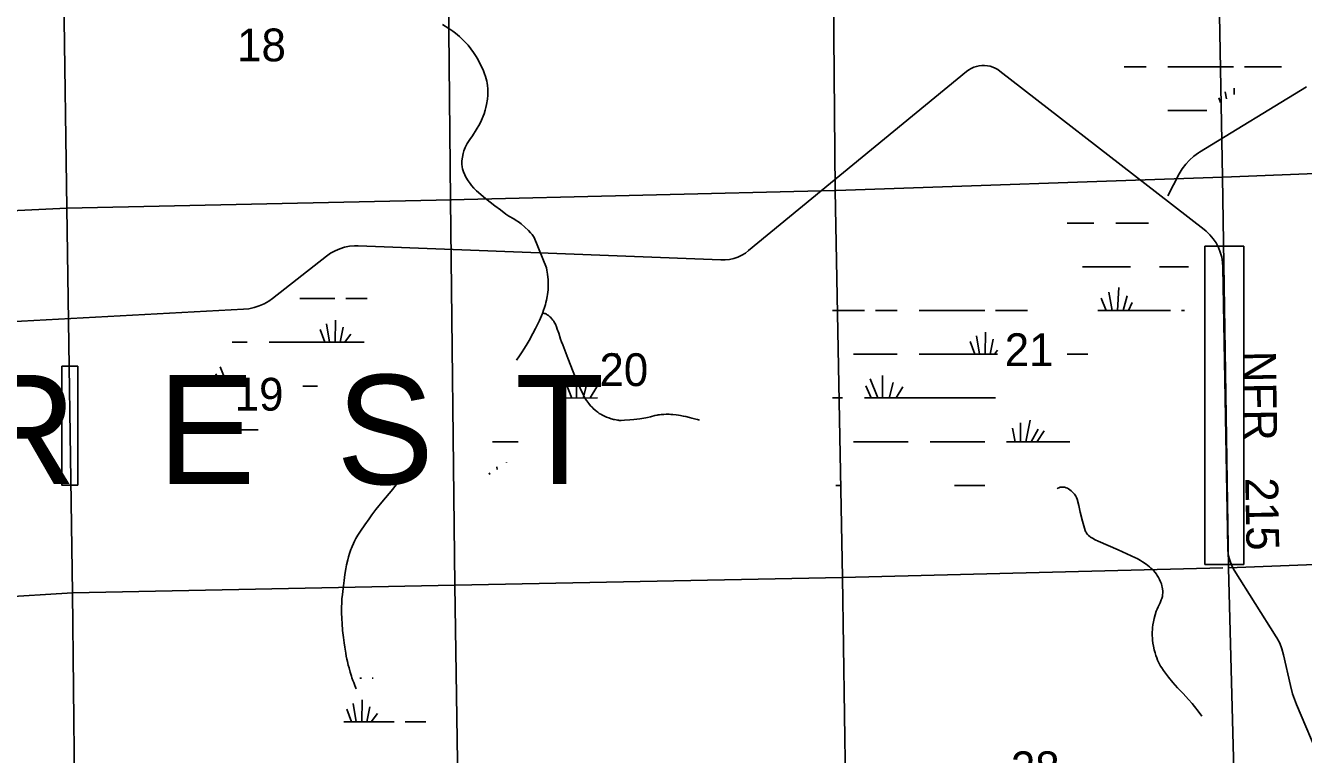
# Model space of a CAD drawing. Extents: x 2480962 to 2688785, y 277103 to 599240.
# Drawn here: x 2580895 to 2598432, y 442588 to 452594 of the extents above; entities that cross this region are included whole.
import ezdxf

# ---------------------------------------------------------------- set-up
doc = ezdxf.new("R2010")
doc.units = 0
for name, color, linetype in [('Level 31', 7, 'Continuous'), ('Level 44', 7, 'Continuous'), ('Local Roads Improved', 7, 'Continuous'), ('Local Roads Related Text', 7, 'Continuous'), ('Narrow River Creek and Branch and Slough', 7, 'Continuous'), ('National Forest', 7, 'Continuous'), ('Section Lines', 7, 'Continuous'), ('Section Numbers', 7, 'Continuous'), ('Swamps', 7, 'Continuous'), ('Township and Range lines', 7, 'Continuous')]:
    doc.layers.add(name, color=color, linetype=linetype)

msp = doc.modelspace()

# ---------------------------------------------------------------- linework, layer by layer
at = {"layer": 'Level 31'}
msp.add_lwpolyline([(2597080.316, 449564.967), (2597613.705, 449564.967), (2597613.705, 445197.214), (2597080.316, 445197.214)], close=True, dxfattribs=at)
at = {"layer": 'Local Roads Improved'}
for p, q in [((2590818.183, 449503.543), (2593808.615, 451963.059)), ((2594263.555, 451969.587), (2596437.63, 450283.688)), ((2597005.743, 450854.193), (2598474.557, 451753.012)), ((2596572.979, 450255.879), (2596728.66, 450556.579)), ((2597069.086, 449794.023), (2596440.123, 450281.755)), ((2585459.751, 449570.685), (2590438.933, 449375.925)), ((2584285.607, 448848.285), (2585025.66, 449429.948)), ((2597394.916, 445414.409), (2597327.612, 449277.824)), ((2579896.029, 448487.191), (2583886.14, 448698.162)), ((2598057.038, 444204.148), (2597483.379, 445117.111)), ((2598253.956, 443532.44), (2598158.802, 443957.084)), ((2598672.824, 442484.922), (2598337.502, 443272.871))]:
    msp.add_line(p, q, dxfattribs=at)
for points in [[(2593808.615, 451963.059), (2593839.313, 451985.722), (2593872.212, 452005.051), (2593906.95, 452020.835), (2593943.149, 452032.902), (2593980.41, 452041.119), (2594018.327, 452045.396), (2594056.482, 452045.686), (2594094.458, 452041.986), (2594131.84, 452034.337), (2594168.217, 452022.822), (2594203.193, 452007.568), (2594236.381, 451988.741), (2594263.555, 451969.587)], [(2596728.66, 450556.579), (2596768.717, 450624.932), (2596815.699, 450688.722), (2596869.092, 450747.253), (2596928.311, 450799.882), (2596992.706, 450846.033), (2597005.743, 450854.193)], [(2597327.612, 449277.824), (2597322.737, 449347.569), (2597310.599, 449416.422), (2597291.33, 449483.629), (2597265.141, 449548.453), (2597232.322, 449610.186), (2597193.228, 449668.148), (2597148.29, 449721.708), (2597097.999, 449770.275), (2597069.086, 449794.023)], [(2585025.66, 449429.948), (2585082.193, 449469.779), (2585142.58, 449503.482), (2585206.16, 449530.687), (2585272.235, 449551.099), (2585340.081, 449564.491), (2585408.956, 449570.718), (2585459.751, 449570.686)], [(2590438.933, 449375.925), (2590497.799, 449376.706), (2590556.262, 449383.636), (2590613.679, 449396.639), (2590669.423, 449415.572), (2590722.882, 449440.23), (2590773.471, 449470.34), (2590818.183, 449503.543)], [(2583886.14, 448698.162), (2583959.718, 448705.93), (2584032.08, 448721.346), (2584102.434, 448744.243), (2584170.01, 448774.367), (2584234.066, 448811.39), (2584285.607, 448848.285)], [(2597483.379, 445117.111), (2597453.931, 445169.926), (2597430.165, 445225.529), (2597412.34, 445283.312), (2597400.654, 445342.641), (2597395.234, 445402.867), (2597394.916, 445414.409)], [(2598158.802, 443957.084), (2598136.569, 444036.555), (2598106.15, 444113.265), (2598067.88, 444186.376), (2598057.038, 444204.148)], [(2598337.502, 443272.871), (2598283.628, 443420.464), (2598253.956, 443532.44)]]:
    msp.add_lwpolyline(points, dxfattribs=at)
at = {"layer": 'Narrow River Creek and Branch and Slough'}
for points in [[(2586616.822, 452606.218), (2586703.727, 452552.368), (2586756.729, 452516.215), (2586794.699, 452487.432), (2586849.348, 452441.503), (2586901.919, 452392.172), (2586940.038, 452352.88), (2586967.157, 452322.576), (2587005.728, 452275.402), (2587042.088, 452225.7), (2587079.604, 452168.015), (2587105.309, 452123.922), (2587140.635, 452055.955), (2587172.926, 451985.183), (2587194.015, 451932.351), (2587207.625, 451892.403), (2587223.944, 451831.729), (2587230.046, 451800.966), (2587234.649, 451769.864), (2587238.464, 451723.79), (2587239.173, 451689.066), (2587237.274, 451636.954), (2587232.45, 451585.112), (2587221.403, 451507.896), (2587213.533, 451469.605), (2587203.309, 451431.561), (2587187.554, 451383.4), (2587174.489, 451348.039), (2587152.499, 451296.144), (2587127.153, 451245.536), (2587079.401, 451162.066), (2587029.513, 451080.252), (2586993.584, 451027.661), (2586975.142, 451001.322), (2586957.318, 450973.459), (2586941.568, 450944.935), (2586929.429, 450919.453), (2586911.681, 450873.947), (2586901.117, 450839.291), (2586889.347, 450786.922), (2586882.043, 450734.673), (2586880.663, 450711.216), (2586881.019, 450690.505), (2586885.076, 450654.014), (2586890.915, 450626.59), (2586904.028, 450585.667), (2586922.194, 450545.372), (2586939.227, 450513.5), (2586970.367, 450460.948), (2586995.412, 450424.149), (2587015.472, 450397.976), (2587048.099, 450360.944), (2587084.376, 450326.504), (2587209.105, 450221.246), (2587336.187, 450119.732), (2587410.732, 450062.389), (2587486.042, 450006.203), (2587529.074, 449977.85), (2587596.29, 449939.334), (2587629.731, 449919.679), (2587662.221, 449898.405), (2587697.943, 449871.306), (2587748.265, 449826.968), (2587796.315, 449779.327), (2587825.464, 449748.098), (2587846.133, 449723.994), (2587875.069, 449686.207), (2588043.47, 449266.703)], [(2588043.47, 449266.703), (2588050.069, 449234.479), (2588055.156, 449206.209), (2588059.033, 449181.434), (2588064.421, 449138.035), (2588067.193, 449105.489), (2588068.505, 449081.102), (2588069.155, 449044.589), (2588068.12, 449008.2), (2588065.375, 448967.496), (2588061.939, 448931.912), (2588058.083, 448900.816), (2588054.019, 448873.648), (2588045.258, 448826.216), (2588037.223, 448790.76), (2588030.326, 448764.245), (2588018.503, 448724.616), (2588004.821, 448685.179), (2587988.692, 448643.173), (2587974.07, 448607.147), (2587947.28, 448545.446), (2587926.139, 448500.036), (2587892.649, 448432.801), (2587856.909, 448365.981), (2587804.825, 448272.35), (2587764.946, 448203.037), (2587734.078, 448151.744), (2587710.177, 448113.738), (2587672.805, 448057.592), (2587633.213, 448002.621)], [(2587983.881, 448639.992), (2587989.055, 448641.841), (2587994.287, 448642.982), (2587999.544, 448643.502), (2588004.8, 448643.477), (2588015.382, 448642.02), (2588025.701, 448639.074), (2588035.645, 448635.034), (2588045.139, 448630.21), (2588054.136, 448624.85), (2588062.61, 448619.151), (2588070.552, 448613.264), (2588085.32, 448600.969), (2588097.962, 448589.061), (2588108.69, 448577.926), (2588117.737, 448567.747), (2588132.603, 448549.229), (2588142.764, 448534.996), (2588149.728, 448524.265), (2588158.965, 448508.283), (2588166.562, 448492.692), (2588181.216, 448457.313), (2588192.885, 448426.267), (2588211.521, 448371.839), (2588237.862, 448290.303), (2588251.569, 448249.742), (2588266.409, 448209.42), (2588337.831, 448025.855), (2588409.927, 447842.459), (2588442.301, 447763.126), (2588467.518, 447704.085), (2588506.691, 447616.001), (2588547.282, 447528.168), (2588564.321, 447494.618), (2588580.802, 447466.367), (2588596.416, 447442.459), (2588610.985, 447422.139), (2588624.422, 447404.801), (2588649.471, 447375.414), (2588669.528, 447354.136), (2588685.28, 447338.588), (2588710.038, 447315.898), (2588736.142, 447293.926), (2588747.488, 447285.06), (2588769.075, 447269.735), (2588788.312, 447257.612), (2588805.423, 447247.898), (2588820.617, 447240.022), (2588847.72, 447227.488), (2588868.496, 447219.001), (2588900.412, 447207.467), (2588933.275, 447197.044), (2588950.448, 447192.009), (2588965.474, 447187.856), (2588978.625, 447184.488), (2589001.658, 447179.384), (2589018.958, 447176.376), (2589031.951, 447174.673), (2589041.71, 447173.747), (2589056.371, 447172.978), (2589071.066, 447173.026), (2589113.238, 447174.905), (2589187.156, 447180.409), (2589242.628, 447186.203), (2589325.758, 447197.199), (2589408.631, 447210.498), (2589431.849, 447214.942), (2589472.121, 447224.176), (2589532.239, 447238.901), (2589562.442, 447245.418), (2589577.634, 447248.216), (2589592.907, 447250.61), (2589615.865, 447253.475), (2589636.047, 447255.372), (2589653.759, 447256.577), (2589684.825, 447257.685), (2589708.141, 447257.705), (2589725.614, 447257.276), (2589751.765, 447255.938), (2589777.802, 447253.791), (2589823.042, 447248.733), (2589856.885, 447244.083), (2589882.217, 447240.082), (2589920.131, 447233.206), (2589957.943, 447225.224), (2590004.901, 447214.249), (2590039.86, 447205.538), (2590091.952, 447191.411), (2590117.87, 447183.758), (2590143.719, 447175.644)], [(2586390.834, 446688.113), (2586346.074, 446645.382), (2586301.091, 446602.899), (2586289.671, 446592.478), (2586269.117, 446574.891), (2586237.812, 446549.017), (2586222.369, 446535.812), (2586207.324, 446522.123), (2586139.103, 446455.32), (2586081.19, 446395.309), (2585983.181, 446287.308), (2585911.889, 446204.275), (2585807.372, 446077.369), (2585704.331, 445948.771), (2585648.79, 445877.121), (2585608.492, 445822.657), (2585549.779, 445739.644), (2585492.587, 445654.863), (2585472.89, 445624.442), (2585456.24, 445597.607), (2585428.583, 445549.985), (2585409.218, 445513.56), (2585395.548, 445485.754), (2585376.536, 445443.132), (2585367.748, 445421.36), (2585359.466, 445399.25), (2585341.926, 445347.18), (2585328.354, 445301.418), (2585317.707, 445261.217), (2585301.498, 445190.503), (2585291.075, 445137.155), (2585277.648, 445056.617), (2585266.144, 444975.439), (2585252.07, 444865.781), (2585242.886, 444783.539), (2585237.327, 444721.856), (2585234.14, 444675.593), (2585231.29, 444606.197), (2585231.197, 444536.799), (2585234.388, 444451.155), (2585238.489, 444386.92), (2585247.044, 444290.569), (2585258.055, 444194.219), (2585267.918, 444118.76), (2585275.966, 444062.424), (2585289.506, 443978.217), (2585297.099, 443936.2), (2585305.339, 443894.211), (2585311.651, 443864.908), (2585323.97, 443814.046), (2585334.088, 443776.159), (2585350.309, 443719.574), (2585367.326, 443663.065), (2585374.353, 443640.951), (2585387.726, 443602.764), (2585398.519, 443574.438), (2585415.667, 443532.222), (2585433.626, 443490.044)], [(2595052.592, 446236.235), (2595060.53, 446241.792), (2595076.985, 446250.024), (2595092.701, 446254.931), (2595107.16, 446257.51), (2595120.15, 446258.482), (2595131.639, 446258.366), (2595151.678, 446256.04), (2595166.351, 446252.564), (2595176.987, 446249.007), (2595192.096, 446242.176), (2595205.877, 446233.594), (2595243.774, 446204.299), (2595270.238, 446180.184), (2595288.029, 446160.66), (2595299.814, 446145.11), (2595307.608, 446132.896), (2595317.362, 446113.626), (2595324.477, 446093.14), (2595347.307, 446003.802), (2595369.734, 445914.482), (2595401.838, 445788.168), (2595418.715, 445725.152), (2595437.356, 445662.321), (2595442.389, 445648.979), (2595448.307, 445637.141), (2595454.826, 445626.606), (2595469.315, 445608.234), (2595484.093, 445593.533), (2595498.358, 445581.636), (2595511.679, 445571.908), (2595536.409, 445556.267), (2595575.361, 445535.62), (2595614.153, 445517.592), (2595752.64, 445456.632), (2595890.967, 445395.691), (2596008.219, 445342.611), (2596125.257, 445288.893), (2596150.832, 445276.369), (2596194.077, 445252.143), (2596225.542, 445232.251), (2596271.764, 445200.054), (2596317.549, 445165.539), (2596339.753, 445147.201), (2596357.895, 445130.298), (2596372.85, 445114.842), (2596397.112, 445086.272), (2596413.859, 445063.549), (2596425.682, 445045.765), (2596442.353, 445017.879), (2596457.895, 444988.516), (2596472.007, 444957.27), (2596482.303, 444929.114), (2596489.622, 444904.045), (2596494.654, 444881.906), (2596497.956, 444862.463), (2596501.124, 444828.496), (2596501.206, 444803.259), (2596499.913, 444784.57), (2596495.695, 444757.081), (2596488.626, 444730.444), (2596480.63, 444708.351), (2596463.963, 444670.168), (2596436.52, 444613.135), (2596423.573, 444584.294), (2596412.294, 444554.971), (2596396.069, 444504.946), (2596382.272, 444454.182), (2596372.42, 444407.581), (2596365.701, 444366.244), (2596361.318, 444329.76), (2596358.661, 444297.672), (2596357.254, 444269.52), (2596356.906, 444220.215), (2596358.452, 444183.316), (2596360.654, 444155.751), (2596365.663, 444114.671), (2596372.769, 444074.033), (2596384.094, 444024.339), (2596396.058, 443981.28), (2596408.137, 443944.036), (2596419.968, 443911.851), (2596431.3, 443884.048), (2596453.384, 443836.32), (2596471.863, 443801.407), (2596486.823, 443775.779), (2596511.064, 443738.322), (2596537.506, 443702.161), (2596578.213, 443650.895), (2596640.363, 443576.699), (2596704.618, 443504.488), (2596780.415, 443424.393), (2596818.287, 443384.364), (2596855.265, 443343.475), (2596902.937, 443287.666), (2596937.856, 443245.147), (2596988.993, 443180.356), (2597038.755, 443114.419)]]:
    msp.add_lwpolyline(points, dxfattribs=at)
at = {"layer": 'National Forest'}
msp.add_lwpolyline([(2581390.893, 447916.595), (2581611.884, 447916.595), (2581611.884, 446285.652), (2581390.893, 446285.652)], close=True, dxfattribs=at)
at = {"layer": 'Section Lines'}
for p, q in [((2597223.549, 455875.68), (2597320.46, 450512.728)), ((2586674.765, 455552.831), (2586725.499, 450202.936)), ((2592007.67, 450331.471), (2591955.35, 455583.229)), ((2602478.306, 450708.223), (2597332.488, 450513.138)), ((2597320.46, 450512.728), (2592017.65, 450331.715)), ((2597320.46, 450512.728), (2597403.465, 445151.69)), ((2586739.457, 450203.239), (2581462.918, 450088.82)), ((2592007.67, 450331.471), (2586725.5, 450202.899)), ((2586725.5, 450202.899), (2586784.724, 444913.261)), ((2592107.406, 445018.774), (2592007.671, 450331.471)), ((2581462.919, 450088.82), (2576371.24, 449844.653)), ((2597403.462, 445151.69), (2602636.608, 445353.54)), ((2592107.406, 445018.774), (2597327.804, 445149.789)), ((2597403.462, 445151.69), (2597539.387, 439828.716)), ((2581539.938, 444807.441), (2586784.724, 444913.261)), ((2586784.724, 444913.261), (2592107.406, 445018.774)), ((2586784.724, 444913.261), (2586864.969, 439584.271)), ((2592179.22, 439703.414), (2592107.406, 445018.774)), ((2576655.975, 444507.99), (2581539.938, 444807.441))]:
    msp.add_line(p, q, dxfattribs=at)
at = {"layer": 'Swamps'}
for p, q in [((2595971.313, 452028.903), (2596271.312, 452028.908)), ((2596571.311, 452028.914), (2597171.309, 452028.924)), ((2597171.309, 452028.924), (2597471.308, 452028.93)), ((2595857.631, 449881.122), (2596307.629, 449881.13)), ((2595879.156, 448681.146), (2595896.391, 448997.222)), ((2584838.668, 448845.435), (2585138.667, 448845.441)), ((2595723.082, 448681.282), (2595657.609, 448853.148)), ((2595808.156, 448681.195), (2595761.901, 448935.578)), ((2595955.842, 448681.325), (2596014.074, 448885.147)), ((2596032.437, 448681.249), (2596081.321, 448789.882)), ((2592557.658, 448681.053), (2592857.657, 448681.059)), ((2593157.656, 448681.064), (2593757.654, 448681.075)), ((2593757.654, 448681.075), (2594057.653, 448681.081)), ((2585004.355, 448246.42), (2584938.284, 448419.215)), ((2585066.677, 448245.498), (2585027.283, 448498.735)), ((2585144.839, 448245.455), (2585150.566, 448549.171)), ((2585211.938, 448245.247), (2585254.822, 448451.1)), ((2584238.678, 448245.419), (2584838.676, 448245.43)), ((2585274.133, 448244.94), (2585357.911, 448358.642)), ((2593923.341, 448082.061), (2593857.27, 448254.856)), ((2593985.663, 448081.139), (2593946.269, 448334.375)), ((2594063.825, 448081.096), (2594069.552, 448384.812)), ((2594130.924, 448080.888), (2594173.808, 448286.741)), ((2592257.667, 448081.044), (2592857.665, 448081.055)), ((2593157.664, 448081.06), (2593757.662, 448081.071)), ((2583568.191, 447908.079), (2583671.212, 447645.404)), ((2583507.782, 447811.419), (2583578.595, 447645.402)), ((2588456.342, 447791.976), (2588456.346, 447480.969)), ((2592487.178, 447743.72), (2592590.199, 447481.045)), ((2592656.328, 447792.053), (2592656.333, 447481.047)), ((2588601.33, 447695.32), (2588547.721, 447480.87)), ((2588734.235, 447634.911), (2588644.517, 447481.102)), ((2592426.768, 447647.061), (2592497.581, 447481.044)), ((2592801.316, 447695.397), (2592747.707, 447480.947)), ((2592934.222, 447634.988), (2592844.504, 447481.179)), ((2592407.674, 447481.042), (2593757.67, 447481.067)), ((2593757.67, 447481.067), (2594207.669, 447481.075)), ((2583338.696, 447045.392), (2584088.694, 447045.406)), ((2594439.878, 447067.145), (2594477.09, 446881.098)), ((2594548.618, 447139.641), (2594548.621, 446881.077)), ((2594681.522, 447175.89), (2594622.585, 446881.184)), ((2594790.263, 447055.069), (2594696.258, 446880.48)), ((2594874.839, 447030.905), (2594775.522, 446881.923)), ((2592257.683, 446881.035), (2593007.68, 446881.049)), ((2593307.679, 446881.054), (2593757.678, 446881.063)), ((2593757.678, 446881.063), (2594057.677, 446881.068)), ((2593757.686, 446281.058), (2594057.685, 446281.064)), ((2585510.073, 443035.349), (2585515.8, 443339.066)), ((2585369.589, 443036.314), (2585303.518, 443209.11)), ((2585431.911, 443035.393), (2585392.517, 443288.629)), ((2585577.171, 443035.141), (2585620.056, 443240.995)), ((2585639.367, 443034.835), (2585723.145, 443148.537))]:
    msp.add_line(p, q, dxfattribs=at)
for points in [[(2597621.307, 452028.932), (2598132.453, 452028.941)], [(2597295.167, 451539.306), (2597270.925, 451602.705)], [(2597374.902, 451585.935), (2597359.924, 451682.225)], [(2597481.616, 451648.34), (2597483.207, 451732.661)], [(2596571.319, 451428.91), (2597106.404, 451428.919)], [(2595187.91, 449881.11), (2595557.632, 449881.116)], [(2595399.859, 449281.109), (2596057.638, 449281.121)], [(2596457.637, 449281.129), (2596856.472, 449281.136)], [(2584657.86, 448845.432), (2584838.668, 448845.435)], [(2585288.667, 448845.443), (2585585.314, 448845.449)], [(2591970.155, 448681.043), (2592407.658, 448681.051)], [(2594207.652, 448681.083), (2594643.136, 448681.091)], [(2595611.809, 448681.109), (2596607.644, 448681.127)], [(2596757.644, 448681.13), (2596801.153, 448681.131)], [(2583730.72, 448245.41), (2583938.679, 448245.414)], [(2584838.676, 448245.43), (2585542.317, 448245.443)], [(2588957.678, 448080.983), (2589020.968, 448080.984)], [(2593757.662, 448081.071), (2594234.328, 448081.08)], [(2594193.119, 448080.581), (2594234.328, 448136.508)], [(2595187.661, 448081.097), (2595473.661, 448081.103)], [(2588300.277, 447710.28), (2588390.212, 447480.968)], [(2583488.688, 447645.4), (2583700.005, 447645.404)], [(2584701.005, 447645.422), (2584838.684, 447645.425)], [(2584838.684, 447645.425), (2584901.991, 447645.426)], [(2588226.822, 447646.891), (2588297.595, 447480.966)], [(2588207.688, 447480.965), (2588745.489, 447480.975)], [(2591970.171, 447481.034), (2592107.675, 447481.036)], [(2587303.71, 446880.943), (2587657.698, 446880.95)], [(2594357.676, 446881.074), (2595224.711, 446881.09)], [(2587368.106, 446501.605), (2587361.96, 446535.405)], [(2587496.214, 446592.694), (2587496.451, 446597.05)], [(2587266.01, 446431.081), (2587257.668, 446452.976)], [(2592012.979, 446281.026), (2592074.16, 446281.027)], [(2593643.312, 446281.056), (2593757.686, 446281.058)], [(2585480.791, 443635.335), (2585503.901, 443635.335)], [(2585653.9, 443635.338), (2585667.187, 443635.338)], [(2585265.228, 443035.325), (2585953.907, 443035.339)], [(2586103.907, 443035.341), (2586389.75, 443035.347)]]:
    msp.add_lwpolyline(points, dxfattribs=at)
at = {"layer": 'Township and Range lines'}
for p, q in [((2581462.918, 450088.82), (2581385.98, 455370.005)), ((2581539.965, 444805.607), (2581462.919, 450088.82)), ((2581594.962, 439525.871), (2581539.965, 444805.607))]:
    msp.add_line(p, q, dxfattribs=at)

# ---------------------------------------------------------------- texts
at = {"layer": 'Level 44'}
msp.add_text('F  O  R  E  S  T', height=1500, rotation=0.0010556, dxfattribs=at).set_placement((2575130.408, 446298.239))
at = {"layer": 'Local Roads Related Text'}
msp.add_text('NFR   215', height=450, rotation=271.0098972, dxfattribs=at).set_placement((2597602.45, 448124.736))
at = {"layer": 'Section Numbers'}
for s, rotation, p in [('18', 359.9795083, (2583798.655, 452102.842)), ('21', 359.97955, (2594332.108, 447919.099)), ('20', 359.97955, (2588770.724, 447645.028)), ('19', 359.97955, (2583765.184, 447308.047)), ('28', 359.9795972, (2594416.451, 442179.752))]:
    msp.add_text(s, height=450, rotation=rotation, dxfattribs=at).set_placement(p)

doc.saveas('drawing.dxf')
